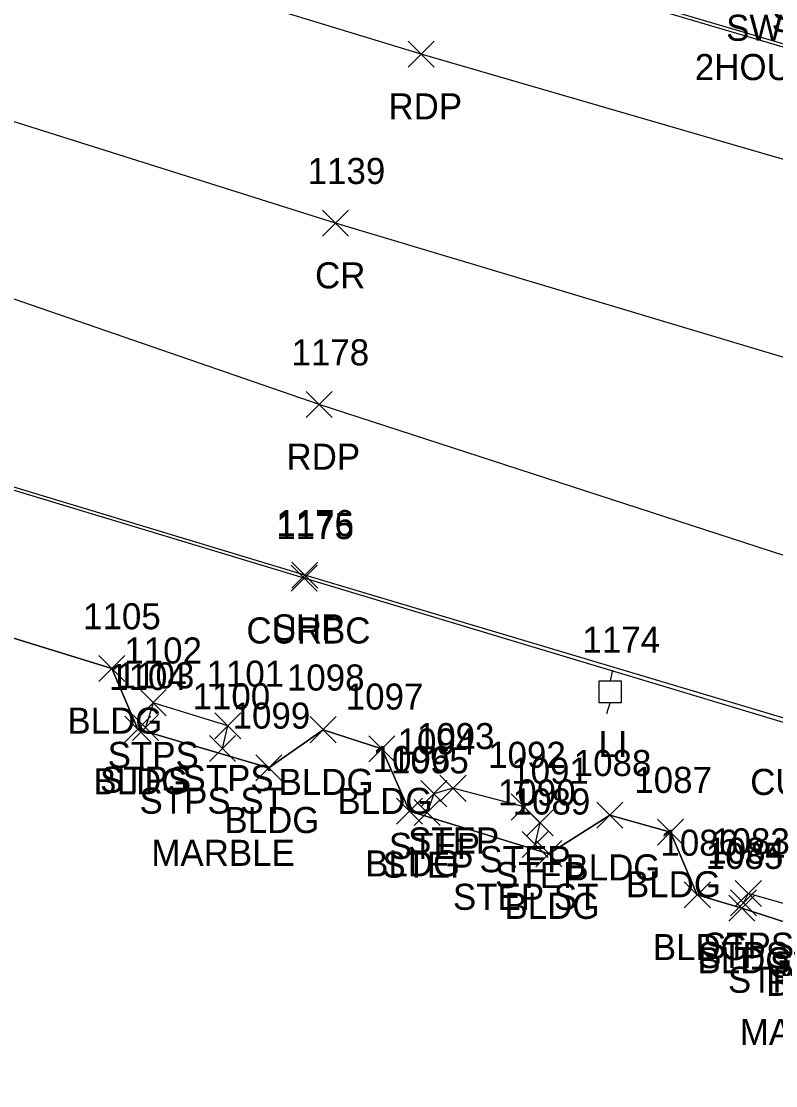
# Model space of a CAD drawing. Extents: x 1462668 to 1465147, y 550359 to 557351.
# Drawn here: x 1464668.5 to 1464726.3, y 552389.3 to 552470.8 of the extents above; entities that cross this region are included whole.
import ezdxf

# ---------------------------------------------------------------- set-up
doc = ezdxf.new("R2010")
doc.units = 0
for name, color, linetype in [('L_A', 7, 'Continuous'), ('L_C', 7, 'Continuous'), ('L_I', 7, 'Continuous'), ('L_TIC', 7, 'Continuous'), ('LBC', 7, 'Continuous'), ('LBF', 7, 'Continuous'), ('Level 6', 7, 'Continuous'), ('P_A', 7, 'Continuous'), ('P_I', 7, 'Continuous'), ('P_TIC', 7, 'Continuous'), ('PET', 7, 'Continuous'), ('PRC', 7, 'Continuous'), ('PSP', 7, 'Continuous'), ('R_A', 7, 'Continuous'), ('R_I', 7, 'Continuous'), ('R_TIC', 7, 'Continuous'), ('RC', 7, 'Continuous'), ('S_C', 7, 'Continuous'), ('U_A', 7, 'Continuous'), ('U_I', 7, 'Continuous'), ('ULP', 7, 'Continuous')]:
    doc.layers.add(name, color=color, linetype=linetype)

msp = doc.modelspace()

# ---------------------------------------------------------------- linework, layer by layer
at = {"layer": 'L_TIC'}
for points in [[(1464674.462, 552420.239), (1464676.462, 552422.239)], [(1464676.462, 552420.239), (1464674.462, 552422.239)], [(1464677.622, 552417.614), (1464679.622, 552419.614)], [(1464679.622, 552417.614), (1464677.622, 552419.614)], [(1464676.459, 552415.589), (1464678.459, 552417.589)], [(1464678.459, 552415.589), (1464676.459, 552417.589)], [(1464677.034, 552415.709), (1464679.034, 552417.709)], [(1464679.034, 552415.709), (1464677.034, 552417.709)], [(1464683.354, 552415.836), (1464685.354, 552417.836)], [(1464685.354, 552415.836), (1464683.354, 552417.836)], [(1464690.648, 552415.544), (1464692.648, 552417.544)], [(1464692.648, 552415.544), (1464690.648, 552417.544)], [(1464682.936, 552414.108), (1464684.936, 552416.108)], [(1464684.936, 552414.108), (1464682.936, 552416.108)], [(1464695.157, 552414.085), (1464697.157, 552416.085)], [(1464697.157, 552414.085), (1464695.157, 552416.085)], [(1464686.495, 552412.624), (1464688.495, 552414.624)], [(1464688.495, 552412.624), (1464686.495, 552414.624)], [(1464699.132, 552410.638), (1464701.132, 552412.638)], [(1464701.132, 552410.638), (1464699.132, 552412.638)], [(1464700.604, 552411.052), (1464702.604, 552413.052)], [(1464702.604, 552411.052), (1464700.604, 552413.052)], [(1464697.278, 552409.295), (1464699.278, 552411.295)], [(1464699.278, 552409.295), (1464697.278, 552411.295)], [(1464698.634, 552409.195), (1464700.634, 552411.195)], [(1464700.634, 552409.195), (1464698.634, 552411.195)], [(1464706.072, 552409.62), (1464708.072, 552411.62)], [(1464708.072, 552409.62), (1464706.072, 552411.62)], [(1464712.63, 552408.991), (1464714.63, 552410.991)], [(1464714.63, 552408.991), (1464712.63, 552410.991)], [(1464707.273, 552408.406), (1464709.273, 552410.406)], [(1464709.273, 552408.406), (1464707.273, 552410.406)], [(1464717.27, 552407.697), (1464719.27, 552409.697)], [(1464719.27, 552407.697), (1464717.27, 552409.697)], [(1464706.909, 552406.737), (1464708.909, 552408.737)], [(1464708.909, 552406.737), (1464706.909, 552408.737)], [(1464707.957, 552406.041), (1464709.957, 552408.041)], [(1464709.957, 552406.041), (1464707.957, 552408.041)], [(1464719.328, 552402.883), (1464721.328, 552404.883)], [(1464721.328, 552402.883), (1464719.328, 552404.883)], [(1464723.238, 552402.988), (1464725.238, 552404.988)], [(1464725.238, 552402.988), (1464723.238, 552404.988)], [(1464722.745, 552401.874), (1464724.745, 552403.874)], [(1464724.745, 552401.874), (1464722.745, 552403.874)], [(1464722.862, 552402.277), (1464724.862, 552404.277)], [(1464724.862, 552402.277), (1464722.862, 552404.277)]]:
    msp.add_lwpolyline(points, dxfattribs=at)
at = {"layer": 'LBC'}
msp.add_lwpolyline([(1464729.024, 552401.143), (1464723.745, 552402.874), (1464720.328, 552403.883), (1464718.27, 552408.697), (1464713.63, 552409.991), (1464708.957, 552407.041), (1464698.278, 552410.295), (1464696.157, 552415.085), (1464691.648, 552416.544), (1464687.495, 552413.624), (1464677.459, 552416.589), (1464675.462, 552421.239), (1464664.672, 552424.544)], dxfattribs=at)
at = {"layer": 'LBF'}
for points in [[(1464683.936, 552415.108), (1464684.354, 552416.836), (1464678.622, 552418.614), (1464678.034, 552416.709)], [(1464707.909, 552407.737), (1464708.273, 552409.406), (1464707.072, 552410.62), (1464701.604, 552412.052), (1464700.132, 552411.638), (1464699.634, 552410.195)], [(1464729.03, 552401.379), (1464729.37, 552402.534), (1464724.238, 552403.988), (1464723.862, 552403.277)]]:
    msp.add_lwpolyline(points, dxfattribs=at)
at = {"layer": 'Level 6'}
msp.add_lwpolyline([(1464664.672, 552424.544), (1464675.462, 552421.239), (1464677.459, 552416.589), (1464687.495, 552413.624), (1464691.648, 552416.544), (1464696.157, 552415.085), (1464698.278, 552410.295), (1464708.957, 552407.041), (1464713.63, 552409.991), (1464718.27, 552408.697), (1464720.328, 552403.883), (1464723.745, 552402.874), (1464729.024, 552401.143)], dxfattribs=at)
at = {"layer": 'P_TIC'}
for points in [[(1464698.17, 552467.321), (1464700.17, 552469.321)], [(1464700.17, 552467.321), (1464698.17, 552469.321)], [(1464691.599, 552454.37), (1464693.599, 552456.37)], [(1464693.599, 552454.37), (1464691.599, 552456.37)], [(1464690.354, 552440.468), (1464692.354, 552442.468)], [(1464692.354, 552440.468), (1464690.354, 552442.468)], [(1464689.247, 552427.383), (1464691.247, 552429.383)], [(1464691.247, 552427.383), (1464689.247, 552429.383)]]:
    msp.add_lwpolyline(points, dxfattribs=at)
at = {"layer": 'PET'}
for points in [[(1464759.12, 552450.503), (1464738.815, 552456.804), (1464699.17, 552468.321), (1464655.677, 552481.574), (1464642.114, 552488.353), (1464633.286, 552493.273)], [(1464771.407, 552416.272), (1464733.165, 552427.868), (1464691.354, 552441.468), (1464657.884, 552453.012), (1464612.096, 552466.462)]]:
    msp.add_lwpolyline(points, dxfattribs=at)
at = {"layer": 'PRC'}
msp.add_lwpolyline([(1464765.595, 552433.51), (1464734.737, 552442.747), (1464692.599, 552455.37), (1464651.668, 552468.26), (1464619.249, 552480.644)], dxfattribs=at)
at = {"layer": 'PSP'}
for points in [[(1464650.522, 552512.551), (1464643.648, 552509.949), (1464643.288, 552506.811), (1464643.368, 552500.834), (1464644.133, 552497.411), (1464645.397, 552494.053), (1464648.672, 552490.102), (1464652.246, 552487.443), (1464656.969, 552484.6), (1464662.34, 552487.953), (1464696.464, 552477.877), (1464733.473, 552466.932), (1464744.351, 552464.746), (1464754.99, 552461.434)], [(1464771.873, 552416.15), (1464777.879, 552402.479), (1464762.826, 552406.181), (1464757.585, 552408.093), (1464728.855, 552416.856), (1464690.247, 552428.383), (1464653.816, 552439.403), (1464639.644, 552443.556), (1464626.06, 552447.614), (1464621.572, 552453.248), (1464613.998, 552453.201), (1464606.851, 552451.518), (1464603.378, 552449.441), (1464598.867, 552445.186), (1464595.526, 552438.217)]]:
    msp.add_lwpolyline(points, dxfattribs=at)
at = {"layer": 'R_TIC'}
for points in [[(1464689.191, 552427.151), (1464691.191, 552429.151)], [(1464691.191, 552427.151), (1464689.191, 552429.151)]]:
    msp.add_lwpolyline(points, dxfattribs=at)
at = {"layer": 'RC'}
for points in [[(1464650.664, 552512.422), (1464643.873, 552509.82), (1464643.404, 552506.783), (1464643.586, 552500.881), (1464644.198, 552497.394), (1464645.612, 552494.161), (1464648.838, 552490.193), (1464652.357, 552487.667), (1464656.847, 552484.922), (1464662.253, 552488.189), (1464696.305, 552478.146), (1464733.624, 552467.159), (1464744.218, 552465.259), (1464754.798, 552461.811)], [(1464770.34, 552389.257), (1464770.253, 552393.353), (1464768.017, 552401.443), (1464764.921, 552404.758), (1464762.741, 552406.071), (1464757.599, 552407.955), (1464728.802, 552416.54), (1464690.191, 552428.151), (1464653.691, 552439.186), (1464639.559, 552443.379), (1464625.931, 552447.393), (1464621.432, 552453.144), (1464613.873, 552453.126), (1464606.793, 552451.235), (1464603.443, 552449.357), (1464599.047, 552445.062), (1464595.763, 552438.108)]]:
    msp.add_lwpolyline(points, dxfattribs=at)
at = {"layer": 'ULP'}
for p, q in [((1464713.817, 552421.114), (1464713.65, 552420.281)), ((1464712.817, 552418.614), (1464712.817, 552420.281)), ((1464712.817, 552420.281), (1464714.484, 552420.281)), ((1464714.484, 552420.281), (1464714.484, 552418.614)), ((1464713.65, 552419.447), (1464713.65, 552419.447)), ((1464714.484, 552418.614), (1464712.817, 552418.614)), ((1464713.4, 552417.781), (1464713.65, 552418.614))]:
    msp.add_line(p, q, dxfattribs=at)

# ---------------------------------------------------------------- texts
at = {"layer": 'L_A'}
for s, p in [('SHRUB', (1464726.024, 552470.02)), ('BLDG', (1464672.053, 552416.239)), ('STPS', (1464675.141, 552413.614)), ('BLDG', (1464674.049, 552411.589)), ('STPS', (1464674.554, 552411.709)), ('STPS', (1464680.874, 552411.836)), ('BLDG', (1464688.238, 552411.544)), ('STPS ST', (1464677.582, 552410.108)), ('BLDG', (1464692.748, 552410.085)), ('BLDG', (1464684.086, 552408.624)), ('STEP', (1464696.691, 552406.638)), ('STEP', (1464698.163, 552407.052)), ('BLDG', (1464694.869, 552405.295)), ('STEP', (1464696.193, 552405.195)), ('STEP', (1464703.631, 552405.62)), ('BLDG', (1464710.22, 552404.991)), ('STEP', (1464704.832, 552404.406)), ('BLDG', (1464714.861, 552403.697)), ('STEP ST', (1464701.602, 552402.737)), ('BLDG', (1464705.547, 552402.041)), ('BLDG', (1464716.918, 552398.883)), ('STPS', (1464720.758, 552398.988)), ('STPS', (1464720.382, 552398.277)), ('BLDG', (1464720.336, 552397.874)), ('STPS', (1464725.89, 552397.534)), ('STPS ST', (1464722.675, 552396.379)), ('BLDG', (1464725.614, 552396.143))]:
    msp.add_text(s, height=2, dxfattribs=at).set_placement(p)
at = {"layer": 'L_C'}
for p in [(1464678.487, 552406.108), (1464723.581, 552392.379)]:
    msp.add_text('MARBLE', height=2, dxfattribs=at).set_placement(p)
at = {"layer": 'L_I'}
for s, p in [('1105', (1464673.258, 552424.239)), ('1102', (1464676.417, 552421.614)), ('1104', (1464675.254, 552419.589)), ('1103', (1464675.829, 552419.709)), ('1101', (1464682.716, 552419.836)), ('1098', (1464688.876, 552419.544)), ('1100', (1464681.645, 552418.108)), ('1097', (1464693.386, 552418.085)), ('1099', (1464684.716, 552416.624)), ('1094', (1464697.361, 552414.638)), ('1093', (1464698.832, 552415.052)), ('1096', (1464695.451, 552413.295)), ('1095', (1464696.863, 552413.195)), ('1092', (1464704.3, 552413.62)), ('1091', (1464706.068, 552412.406)), ('1088', (1464710.858, 552412.991)), ('1087', (1464715.499, 552411.697)), ('1090', (1464705.051, 552410.737)), ('1089', (1464706.177, 552410.041)), ('1086', (1464717.501, 552406.883)), ('1083', (1464721.467, 552406.988)), ('1085', (1464720.974, 552405.874)), ('1084', (1464721.09, 552406.277))]:
    msp.add_text(s, height=2, dxfattribs=at).set_placement(p)
at = {"layer": 'P_A'}
for s, p in [('RDP', (1464696.658, 552463.321)), ('CR', (1464691.032, 552450.37)), ('RDP', (1464688.843, 552436.468)), ('SHP', (1464687.782, 552423.383))]:
    msp.add_text(s, height=2, dxfattribs=at).set_placement(p)
at = {"layer": 'P_I'}
for s, p in [('1139', (1464690.465, 552458.37)), ('1178', (1464689.228, 552444.468)), ('1176', (1464688.066, 552431.383))]:
    msp.add_text(s, height=2, dxfattribs=at).set_placement(p)
at = {"layer": 'R_A'}
for s, p in [('SWC ST', (1464722.541, 552469.346)), ('CURBC', (1464685.773, 552423.151)), ('CURBC', (1464724.385, 552411.54))]:
    msp.add_text(s, height=2, dxfattribs=at).set_placement(p)
at = {"layer": 'R_I'}
msp.add_text('1175', height=2, dxfattribs=at).set_placement((1464688.065, 552431.151))
at = {"layer": 'S_C'}
msp.add_text('2HOUR PARK', height=2, dxfattribs=at).set_placement((1464720.138, 552466.335))
at = {"layer": 'U_A'}
msp.add_text('LI', height=2, dxfattribs=at).set_placement((1464712.753, 552414.447))
at = {"layer": 'U_I'}
msp.add_text('1174', height=2, dxfattribs=at).set_placement((1464711.525, 552422.447))

doc.saveas('drawing.dxf')
